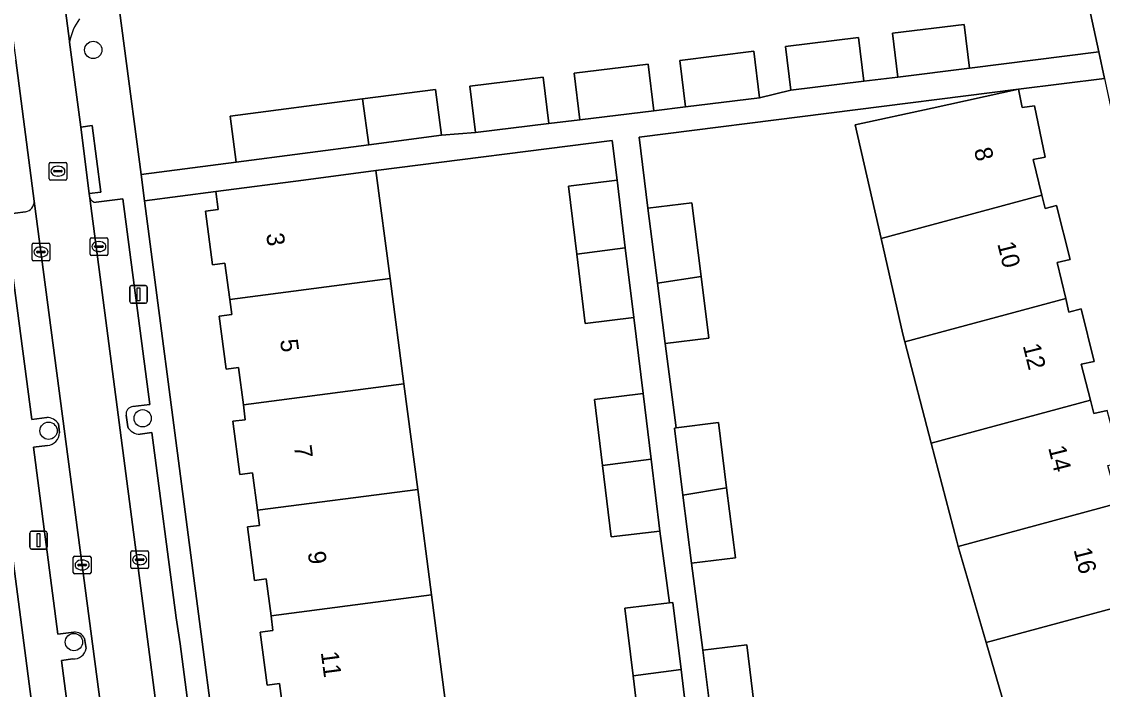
# Model space of a CAD drawing. Extents: x 162073 to 163043, y 381818 to 382561.
# Drawn here: x 162410.5 to 162471.6, y 382399.6 to 382437.4 of the extents above; entities that cross this region are included whole.
import ezdxf

# ---------------------------------------------------------------- set-up
doc = ezdxf.new("R2010")
doc.units = 0
for name, color, linetype in [('IMGEO_Boom', 7, 'Continuous'), ('IMGEO_Erf', 7, 'Continuous'), ('IMGEO_Kolk', 7, 'Continuous'), ('IMGEO_Lichtmast', 7, 'Continuous'), ('IMGEO_Muur', 7, 'Continuous'), ('IMGEO_Pand', 7, 'Continuous'), ('IMGEO_Pand_nummerreeks', 7, 'Continuous'), ('IMGEO_Parkeervlak_open', 7, 'Continuous'), ('IMGEO_Rijbaan_lokaal_open', 7, 'Continuous'), ('IMGEO_Rioolput', 7, 'Continuous'), ('IMGEO_Voetpad_open', 7, 'Continuous')]:
    doc.layers.add(name, color=color, linetype=linetype)

msp = doc.modelspace()

# ---------------------------------------------------------------- linework, layer by layer
at = {"layer": 'IMGEO_Boom'}
for centre in [(162414.546, 382435.794), (162417.345, 382414.964), (162412.019, 382414.258), (162413.457, 382402.313)]:
    msp.add_circle(centre, 0.489, dxfattribs=at)
at = {"layer": 'IMGEO_Erf'}
for points in [[(162415.345, 382443.326), (162417.254, 382428.746), (162422.63, 382429.448), (162422.291, 382432.047), (162429.79, 382433.026), (162433.909, 382433.564), (162434.248, 382430.965), (162436.176, 382431.122), (162435.855, 382433.754), (162440.003, 382434.26), (162440.324, 382431.628), (162442.078, 382431.842), (162441.757, 382434.474), (162445.949, 382434.985), (162446.27, 382432.353), (162448.062, 382432.572), (162447.74, 382435.203), (162451.931, 382435.715), (162452.252, 382433.083), (162454.008, 382433.521), (162453.706, 382435.994), (162457.844, 382436.499), (162458.146, 382434.026), (162460.074, 382434.261), (162459.773, 382436.734), (162463.817, 382437.227), (162464.119, 382434.755), (162471.443, 382435.682), (162470.542, 382439.866)], [(162471.766, 382434.181), (162466.895, 382433.566), (162467.101, 382432.535), (162467.801, 382432.642), (162468.4, 382429.731), (162467.72, 382429.593), (162468.212, 382427.586), (162468.399, 382426.822), (162469.049, 382426.999), (162469.816, 382423.947), (162469.076, 382423.78), (162469.567, 382421.737), (162469.754, 382420.958), (162470.435, 382421.145), (162471.182, 382418.183), (162470.443, 382418.026), (162470.966, 382415.998), (162471.161, 382415.244), (162471.911, 382415.411)], [(162466.276, 382398.149), (162465.07, 382402.296), (162463.493, 382407.718), (162463.408, 382408.009), (162461.956, 382413.567), (162460.464, 382419.28), (162460.347, 382419.728), (162459.119, 382425.132), (162457.66, 382431.555), (162462.01, 382432.504), (162466.895, 382433.566), (162445.429, 382430.857), (162445.935, 382426.84), (162448.414, 382427.152), (162448.94, 382422.976), (162449.377, 382419.501), (162446.898, 382419.189), (162447.522, 382414.426), (162449.915, 382414.727), (162450.381, 382411.025), (162450.878, 382407.076), (162448.399, 382406.764), (162449.039, 382401.845), (162451.518, 382402.157), (162452.026, 382398.123)], [(162425.364, 382397.834), (162425.085, 382399.961), (162424.394, 382399.871), (162424, 382402.88), (162424.714, 382402.973), (162424.606, 382403.8), (162424.333, 382405.884), (162423.674, 382405.798), (162423.279, 382408.819), (162423.954, 382408.907), (162423.842, 382409.763), (162423.564, 382411.886), (162422.838, 382411.791), (162422.445, 382414.795), (162423.15, 382414.887), (162423.041, 382415.722), (162422.763, 382417.841), (162422.062, 382417.749), (162421.669, 382420.748), (162422.38, 382420.841), (162422.269, 382421.686), (162422.002, 382423.73), (162421.298, 382423.638), (162420.9, 382426.674), (162421.611, 382426.767), (162421.477, 382427.789), (162417.448, 382427.262), (162422.167, 382391.222)], [(162412.215, 382389.958), (162407.5, 382426.022)]]:
    msp.add_lwpolyline(points, dxfattribs=at)
msp.add_lwpolyline([(162443.359, 382412.302), (162442.905, 382416.023), (162445.656, 382416.359), (162445.13, 382420.666), (162442.38, 382420.33), (162441.902, 382424.242), (162441.432, 382428.099), (162444.183, 382428.435), (162443.903, 382430.665), (162430.541, 382428.976), (162431.341, 382422.867), (162432.123, 382416.904), (162432.904, 382410.942), (162433.685, 382404.981), (162434.466, 382399.018), (162435.264, 382392.927), (162448.555, 382394.667), (162448.269, 382396.949), (162445.55, 382396.617), (162445.088, 382400.4), (162444.621, 382404.225), (162447.161, 382404.535), (162446.604, 382408.591), (162443.853, 382408.255)], close=True, dxfattribs=at)
at = {"layer": 'IMGEO_Kolk'}
for p, q in [((162414.442, 382425.174), (162415.294, 382425.174)), ((162411.088, 382423.944), (162411.088, 382424.796)), ((162411.163, 382424.87), (162412.015, 382424.87)), ((162411.576, 382424.65), (162411.601, 382424.65)), ((162412.089, 382424.796), (162412.089, 382423.944)), ((162414.367, 382424.248), (162414.367, 382425.1)), ((162414.626, 382424.668), (162414.626, 382424.68)), ((162415.064, 382424.631), (162414.666, 382424.631)), ((162414.669, 382424.717), (162415.067, 382424.717)), ((162414.855, 382424.954), (162414.88, 382424.954)), ((162415.11, 382424.68), (162415.11, 382424.668)), ((162415.368, 382425.1), (162415.368, 382424.248)), ((162411.347, 382424.364), (162411.347, 382424.376)), ((162411.785, 382424.327), (162411.387, 382424.327)), ((162411.39, 382424.413), (162411.788, 382424.413)), ((162411.599, 382424.09), (162411.574, 382424.09)), ((162411.831, 382424.376), (162411.831, 382424.364)), ((162415.294, 382424.174), (162414.442, 382424.174)), ((162414.878, 382424.394), (162414.853, 382424.394)), ((162412.015, 382423.87), (162411.163, 382423.87)), ((162416.749, 382407.468), (162417.601, 382407.468)), ((162413.42, 382406.246), (162413.42, 382407.098)), ((162413.495, 382407.172), (162414.347, 382407.172)), ((162413.908, 382406.952), (162413.933, 382406.952)), ((162414.421, 382407.098), (162414.421, 382406.246)), ((162416.674, 382406.542), (162416.674, 382407.394)), ((162416.933, 382406.962), (162416.933, 382406.974)), ((162417.371, 382406.925), (162416.973, 382406.925)), ((162416.976, 382407.011), (162417.374, 382407.011)), ((162417.162, 382407.248), (162417.187, 382407.248)), ((162417.417, 382406.974), (162417.417, 382406.962)), ((162417.675, 382407.394), (162417.675, 382406.542)), ((162413.679, 382406.666), (162413.679, 382406.678)), ((162414.117, 382406.629), (162413.719, 382406.629)), ((162413.722, 382406.715), (162414.12, 382406.715)), ((162413.931, 382406.392), (162413.906, 382406.392)), ((162414.163, 382406.678), (162414.163, 382406.666)), ((162417.601, 382406.468), (162416.749, 382406.468)), ((162417.185, 382406.688), (162417.16, 382406.688)), ((162414.347, 382406.172), (162413.495, 382406.172))]:
    msp.add_line(p, q, dxfattribs=at)
for points in [[(162414.442, 382425.174), (162415.294, 382425.174)], [(162411.088, 382423.944), (162411.088, 382424.796)], [(162411.163, 382424.87), (162412.015, 382424.87)], [(162412.089, 382424.796), (162412.089, 382423.944)], [(162414.367, 382424.248), (162414.367, 382425.1)], [(162415.368, 382425.1), (162415.368, 382424.248)], [(162415.294, 382424.174), (162414.442, 382424.174)], [(162412.015, 382423.87), (162411.163, 382423.87)], [(162416.749, 382407.468), (162417.601, 382407.468)], [(162413.42, 382406.246), (162413.42, 382407.098)], [(162413.495, 382407.172), (162414.347, 382407.172)], [(162414.421, 382407.098), (162414.421, 382406.246)], [(162416.674, 382406.542), (162416.674, 382407.394)], [(162417.675, 382407.394), (162417.675, 382406.542)], [(162417.601, 382406.468), (162416.749, 382406.468)], [(162414.347, 382406.172), (162413.495, 382406.172)]]:
    msp.add_lwpolyline(points, dxfattribs=at)
for centre, radius, start, end in [((162414.444, 382425.098), 0.0765, 91.55205, 178.44795), ((162414.444, 382425.098), 0.0765, 91.55205, 178.44795), ((162415.292, 382425.098), 0.0765, 1.55205, 88.44795), ((162415.292, 382425.098), 0.0765, 1.55205, 88.44795), ((162411.165, 382424.794), 0.0765, 91.55205, 178.44795), ((162411.165, 382424.794), 0.0765, 91.55205, 178.44795), ((162412.013, 382424.794), 0.0765, 1.55205, 88.44795), ((162412.013, 382424.794), 0.0765, 1.55205, 88.44795), ((162414.666, 382424.677), 0.0403, 85.87752, 175.75265), ((162414.663, 382424.667), 0.0366, 178.93798, 274.71019), ((162415.067, 382424.674), 0.043, 264.86636, 352.45326), ((162415.071, 382424.679), 0.0386, 1.73085, 96.63898), ((162411.165, 382423.946), 0.0765, 181.55205, 268.44795), ((162411.165, 382423.946), 0.0765, 181.55205, 268.44795), ((162411.387, 382424.373), 0.0403, 85.87752, 175.75265), ((162411.384, 382424.363), 0.0366, 178.93798, 274.71019), ((162411.788, 382424.37), 0.043, 264.86636, 352.45326), ((162411.792, 382424.375), 0.0386, 1.73085, 96.63898), ((162412.013, 382423.946), 0.0765, 271.55205, 358.44795), ((162412.013, 382423.946), 0.0765, 271.55205, 358.44795), ((162414.444, 382424.25), 0.0765, 181.55205, 268.44795), ((162414.444, 382424.25), 0.0765, 181.55205, 268.44795), ((162415.292, 382424.25), 0.0765, 271.55205, 358.44795), ((162415.292, 382424.25), 0.0765, 271.55205, 358.44795), ((162416.751, 382407.392), 0.0765, 91.55205, 178.44795), ((162416.751, 382407.392), 0.0765, 91.55205, 178.44795), ((162417.599, 382407.392), 0.0765, 1.55205, 88.44795), ((162417.599, 382407.392), 0.0765, 1.55205, 88.44795), ((162413.497, 382407.096), 0.0765, 91.55205, 178.44795), ((162413.497, 382407.096), 0.0765, 91.55205, 178.44795), ((162414.345, 382407.096), 0.0765, 1.55205, 88.44795), ((162414.345, 382407.096), 0.0765, 1.55205, 88.44795), ((162416.973, 382406.971), 0.0403, 85.87752, 175.75265), ((162416.97, 382406.961), 0.0366, 178.93798, 274.71019), ((162417.374, 382406.968), 0.043, 264.86636, 352.45326), ((162417.378, 382406.973), 0.0386, 1.73085, 96.63898), ((162413.497, 382406.248), 0.0765, 181.55205, 268.44795), ((162413.497, 382406.248), 0.0765, 181.55205, 268.44795), ((162413.719, 382406.675), 0.0403, 85.87752, 175.75265), ((162413.716, 382406.665), 0.0366, 178.93798, 274.71019), ((162414.12, 382406.672), 0.043, 264.86636, 352.45326), ((162414.124, 382406.677), 0.0386, 1.73085, 96.63898), ((162414.345, 382406.248), 0.0765, 271.55205, 358.44795), ((162414.345, 382406.248), 0.0765, 271.55205, 358.44795), ((162416.751, 382406.544), 0.0765, 181.55205, 268.44795), ((162416.751, 382406.544), 0.0765, 181.55205, 268.44795), ((162417.599, 382406.544), 0.0765, 271.55205, 358.44795), ((162417.599, 382406.544), 0.0765, 271.55205, 358.44795)]:
    msp.add_arc(centre, radius, start, end, dxfattribs=at)
for centre, major_axis, ratio, start_param, end_param in [((162411.575, 382424.37), (-0.387, 0.002), 0.722429, 4.712389, 7.853982), ((162411.6, 382424.37), (-0.39, 0.002), 0.717154, 1.570796, 4.712389), ((162414.854, 382424.674), (-0.387, 0.002), 0.722429, 4.712389, 7.853982), ((162414.879, 382424.674), (-0.39, 0.002), 0.717154, 1.570796, 4.712389), ((162413.907, 382406.672), (-0.387, 0.002), 0.722429, 4.712389, 7.853982), ((162413.932, 382406.672), (-0.39, 0.002), 0.717154, 1.570796, 4.712389), ((162417.161, 382406.968), (-0.387, 0.002), 0.722429, 4.712389, 7.853982), ((162417.186, 382406.968), (-0.39, 0.002), 0.717154, 1.570796, 4.712389)]:
    msp.add_ellipse(centre, major_axis=major_axis, ratio=ratio, start_param=start_param, end_param=end_param, dxfattribs=at)
at = {"layer": 'IMGEO_Lichtmast'}
for p, q in [((162416.615, 382421.573), (162416.615, 382422.373)), ((162416.615, 382422.373), (162416.615, 382421.573)), ((162416.715, 382422.473), (162417.505, 382422.473)), ((162417.505, 382422.473), (162416.715, 382422.473)), ((162417.605, 382422.373), (162417.605, 382421.573)), ((162417.605, 382421.573), (162417.605, 382422.373)), ((162417.505, 382421.473), (162416.715, 382421.473)), ((162416.715, 382421.473), (162417.505, 382421.473)), ((162410.954, 382407.674), (162410.954, 382408.474)), ((162410.954, 382408.474), (162410.954, 382407.674)), ((162411.054, 382408.574), (162411.844, 382408.574)), ((162411.844, 382408.574), (162411.054, 382408.574)), ((162411.944, 382408.474), (162411.944, 382407.674)), ((162411.944, 382407.674), (162411.944, 382408.474)), ((162411.844, 382407.574), (162411.054, 382407.574)), ((162411.054, 382407.574), (162411.844, 382407.574))]:
    msp.add_line(p, q, dxfattribs=at)
for points in [[(162417.035, 382422.348), (162417.185, 382422.348), (162417.185, 382421.598), (162417.035, 382421.598), (162417.035, 382422.348)], [(162411.374, 382408.449), (162411.524, 382408.449), (162411.524, 382407.699), (162411.374, 382407.699), (162411.374, 382408.449)]]:
    msp.add_lwpolyline(points, dxfattribs=at)
for centre, start, end in [((162416.715, 382422.373), 90, 180), ((162416.715, 382422.373), 90, 180), ((162417.505, 382422.373), 0, 90), ((162417.505, 382422.373), 360, 90), ((162416.715, 382421.573), 180, 270), ((162416.715, 382421.573), 180, 270), ((162417.505, 382421.573), 270, 0), ((162417.505, 382421.573), 270, 0), ((162411.054, 382408.474), 90, 180), ((162411.054, 382408.474), 90, 180), ((162411.844, 382408.474), 0, 90), ((162411.844, 382408.474), 360, 90), ((162411.054, 382407.674), 180, 270), ((162411.054, 382407.674), 180, 270), ((162411.844, 382407.674), 270, 0), ((162411.844, 382407.674), 270, 0)]:
    msp.add_arc(centre, 0.1, start, end, dxfattribs=at)
at = {"layer": 'IMGEO_Muur'}
msp.add_lwpolyline([(162415.345, 382443.326), (162417.254, 382428.746)], dxfattribs=at)
at = {"layer": 'IMGEO_Pand'}
for points in [[(162460.074, 382434.261), (162464.119, 382434.755), (162463.817, 382437.227), (162459.773, 382436.734)], [(162454.008, 382433.521), (162458.146, 382434.026), (162457.844, 382436.499), (162453.706, 382435.994)], [(162448.062, 382432.572), (162452.252, 382433.083), (162451.931, 382435.715), (162447.74, 382435.203)], [(162442.078, 382431.842), (162446.27, 382432.353), (162445.949, 382434.985), (162441.757, 382434.474)], [(162436.176, 382431.122), (162440.324, 382431.628), (162440.003, 382434.26), (162435.855, 382433.754)], [(162430.131, 382430.427), (162434.248, 382430.965), (162433.909, 382433.564), (162429.79, 382433.026)], [(162468.212, 382427.586), (162467.72, 382429.593), (162468.4, 382429.731), (162467.801, 382432.642), (162467.101, 382432.535), (162466.895, 382433.566), (162462.01, 382432.504), (162457.66, 382431.555), (162459.119, 382425.132)], [(162430.131, 382430.427), (162429.79, 382433.026), (162422.291, 382432.047), (162422.63, 382429.448)], [(162422.269, 382421.686), (162431.341, 382422.867), (162430.541, 382428.976), (162426.435, 382428.438), (162421.477, 382427.789), (162421.611, 382426.767), (162420.9, 382426.674), (162421.298, 382423.638), (162422.002, 382423.73)], [(162444.183, 382428.435), (162441.432, 382428.099), (162441.902, 382424.242), (162444.651, 382424.6)], [(162448.94, 382422.976), (162448.414, 382427.152), (162445.935, 382426.84), (162446.469, 382422.597)], [(162459.119, 382425.132), (162460.347, 382419.728), (162460.464, 382419.28), (162469.567, 382421.737), (162469.076, 382423.78), (162469.816, 382423.947), (162469.049, 382426.999), (162468.399, 382426.822), (162468.212, 382427.586)], [(162444.651, 382424.6), (162441.902, 382424.242), (162442.38, 382420.33), (162445.13, 382420.666)], [(162423.041, 382415.722), (162432.123, 382416.904), (162431.341, 382422.867), (162422.269, 382421.686), (162422.38, 382420.841), (162421.669, 382420.748), (162422.062, 382417.749), (162422.763, 382417.841)], [(162448.94, 382422.976), (162446.469, 382422.597), (162446.898, 382419.189), (162449.377, 382419.501)], [(162461.956, 382413.567), (162470.966, 382415.998), (162470.443, 382418.026), (162471.182, 382418.183), (162470.435, 382421.145), (162469.754, 382420.958), (162469.567, 382421.737), (162460.464, 382419.28)], [(162423.842, 382409.763), (162432.904, 382410.942), (162432.123, 382416.904), (162423.041, 382415.722), (162423.15, 382414.887), (162422.445, 382414.795), (162422.838, 382411.791), (162423.564, 382411.886)], [(162445.656, 382416.359), (162442.905, 382416.023), (162443.359, 382412.302), (162446.107, 382412.66)], [(162461.956, 382413.567), (162463.408, 382408.009), (162463.493, 382407.718), (162472.54, 382410.159), (162471.949, 382412.292), (162472.699, 382412.468), (162471.911, 382415.411), (162471.161, 382415.244), (162470.966, 382415.998)], [(162449.915, 382414.727), (162447.522, 382414.426), (162447.436, 382414.415), (162447.914, 382410.623), (162450.381, 382411.025)], [(162446.107, 382412.66), (162443.359, 382412.302), (162443.853, 382408.255), (162446.604, 382408.591)], [(162423.842, 382409.763), (162423.954, 382408.907), (162423.279, 382408.819), (162423.674, 382405.798), (162424.333, 382405.884), (162424.606, 382403.8), (162433.685, 382404.981), (162432.904, 382410.942)], [(162447.914, 382410.623), (162448.399, 382406.764), (162450.878, 382407.076), (162450.381, 382411.025)], [(162465.07, 382402.296), (162474.082, 382404.728), (162473.535, 382406.567), (162474.235, 382406.704), (162473.437, 382409.656), (162472.737, 382409.449), (162472.54, 382410.159), (162463.493, 382407.718)], [(162434.466, 382399.018), (162433.685, 382404.981), (162424.606, 382403.8), (162424.714, 382402.973), (162424, 382402.88), (162424.394, 382399.871), (162425.085, 382399.961), (162425.364, 382397.834)], [(162447.161, 382404.535), (162444.621, 382404.225), (162445.088, 382400.4), (162447.805, 382400.753), (162447.341, 382404.557)], [(162474.798, 382404.872), (162474.082, 382404.728), (162465.07, 382402.296), (162466.276, 382398.149), (162464.373, 382397.596), (162465.028, 382395.343), (162466.928, 382395.908), (162471.811, 382397.361), (162476.603, 382398.786)], [(162452.026, 382398.123), (162451.518, 382402.157), (162449.039, 382401.845), (162449.55, 382397.788)], [(162447.805, 382400.753), (162445.088, 382400.4), (162445.55, 382396.617), (162448.269, 382396.949)]]:
    msp.add_lwpolyline(points, close=True, dxfattribs=at)
at = {"layer": 'IMGEO_Parkeervlak_open'}
for points in [[(162411.224, 382451.509), (162413.205, 382436.288), (162413.211, 382436.241)], [(162426.631, 382309.919), (162419.352, 382365.466), (162411.212, 382427.236)], [(162414.35, 382427.411), (162429.614, 382310.807)], [(162416.795, 382415.628), (162417.743, 382415.752), (162416.22, 382427.377), (162414.72, 382427.179)], [(162410.719, 382426.646), (162409.546, 382426.493), (162411.065, 382414.892), (162411.915, 382415.003)], [(162416.496, 382414.486), (162416.411, 382415.139)], [(162412.577, 382414.647), (162412.641, 382414.152)], [(162420.059, 382391.111), (162420.899, 382391.221), (162419.46, 382402.209), (162419.238, 382403.677), (162417.865, 382414.157), (162417.201, 382414.071)], [(162411.955, 382413.431), (162411.164, 382413.327), (162412.549, 382402.752), (162413.443, 382402.869)], [(162414.06, 382402.512), (162414.144, 382401.94)], [(162413.392, 382401.36), (162412.752, 382401.276), (162414.189, 382390.295), (162415.076, 382390.411)]]:
    msp.add_lwpolyline(points, dxfattribs=at)
for centre, radius, start, end in [((162416.51, 382435.624), 3.356, 144.75721, 169.41258), ((162410.605, 382427.242), 0.607, 280.78752, 359.44867), ((162414.708, 382427.571), 0.392, 204.09897, 271.72339), ((162416.82, 382415.213), 0.415, 93.3899, 190.3267), ((162411.961, 382414.296), 0.709, 29.71399, 93.74645), ((162417.163, 382414.814), 0.744, 206.14097, 272.89243), ((162411.9, 382414.17), 0.741, 274.21992, 358.63003), ((162413.494, 382402.245), 0.626, 25.25548, 94.63664), ((162413.436, 382402.08), 0.722, 266.49777, 348.78656)]:
    msp.add_arc(centre, radius, start, end, dxfattribs=at)
at = {"layer": 'IMGEO_Rijbaan_lokaal_open'}
for points in [[(162407.586, 382452.78), (162408.019, 382451.024), (162410.161, 382435.214), (162411.212, 382427.236), (162419.352, 382365.466), (162426.631, 382309.919), (162427.016, 382306.972), (162427.504, 382303.228), (162427.564, 382302.773), (162429.003, 382291.348), (162429.485, 382287.882), (162429.536, 382287.514)], [(162414.35, 382427.411), (162414.317, 382427.668), (162413.837, 382431.43), (162413.211, 382436.241), (162413.205, 382436.288), (162411.224, 382451.509)], [(162429.087, 382283.368), (162433.079, 382281.915), (162433.14, 382283.892), (162432.711, 382287.912), (162432.658, 382288.337), (162430.808, 382302.654), (162430.496, 382304.785), (162429.95, 382308.514), (162429.614, 382310.807), (162414.35, 382427.411)]]:
    msp.add_lwpolyline(points, dxfattribs=at)
at = {"layer": 'IMGEO_Rioolput'}
for p, q in [((162412.047, 382428.51), (162412.047, 382429.362)), ((162412.122, 382429.436), (162412.974, 382429.436)), ((162412.306, 382428.93), (162412.306, 382428.942)), ((162412.744, 382428.893), (162412.346, 382428.893)), ((162412.349, 382428.979), (162412.747, 382428.979)), ((162412.535, 382429.216), (162412.56, 382429.216)), ((162412.79, 382428.942), (162412.79, 382428.93)), ((162413.048, 382429.362), (162413.048, 382428.51)), ((162412.974, 382428.436), (162412.122, 382428.436)), ((162412.558, 382428.656), (162412.533, 382428.656))]:
    msp.add_line(p, q, dxfattribs=at)
for points in [[(162412.047, 382428.51), (162412.047, 382429.362)], [(162412.122, 382429.436), (162412.974, 382429.436)], [(162413.048, 382429.362), (162413.048, 382428.51)], [(162412.974, 382428.436), (162412.122, 382428.436)]]:
    msp.add_lwpolyline(points, dxfattribs=at)
for centre, radius, start, end in [((162412.124, 382429.36), 0.0765, 91.55205, 178.44795), ((162412.124, 382429.36), 0.0765, 91.55205, 178.44795), ((162412.346, 382428.939), 0.0403, 85.87752, 175.75265), ((162412.343, 382428.929), 0.0366, 178.93798, 274.71019), ((162412.747, 382428.936), 0.043, 264.86636, 352.45326), ((162412.751, 382428.941), 0.0386, 1.73085, 96.63898), ((162412.972, 382429.36), 0.0765, 1.55205, 88.44795), ((162412.972, 382429.36), 0.0765, 1.55205, 88.44795), ((162412.124, 382428.512), 0.0765, 181.55205, 268.44795), ((162412.124, 382428.512), 0.0765, 181.55205, 268.44795), ((162412.972, 382428.512), 0.0765, 271.55205, 358.44795), ((162412.972, 382428.512), 0.0765, 271.55205, 358.44795)]:
    msp.add_arc(centre, radius, start, end, dxfattribs=at)
for centre, major_axis, ratio, start_param, end_param in [((162412.534, 382428.936), (-0.387, 0.002), 0.722429, 4.712389, 7.853982), ((162412.559, 382428.936), (-0.39, 0.002), 0.717154, 1.570796, 4.712389)]:
    msp.add_ellipse(centre, major_axis=major_axis, ratio=ratio, start_param=start_param, end_param=end_param, dxfattribs=at)
at = {"layer": 'IMGEO_Voetpad_open'}
for points in [[(162467.692, 382456.09), (162470.542, 382439.866), (162471.443, 382435.682), (162471.766, 382434.181), (162474.011, 382423.75), (162475.605, 382417.116), (162480.443, 382399.863), (162480.629, 382399.2), (162480.865, 382398.456), (162483.369, 382390.549)], [(162404.775, 382446.868), (162405.814, 382438.92), (162407.316, 382427.433), (162407.339, 382427.254), (162407.5, 382426.022), (162412.215, 382389.958), (162412.412, 382388.448), (162417.113, 382352.484), (162417.31, 382350.977), (162422.808, 382308.918), (162423.006, 382307.403), (162425.841, 382285.72)], [(162432.658, 382288.337), (162432.711, 382287.912), (162433.14, 382283.892), (162433.079, 382281.915), (162436.323, 382283.097), (162432.965, 382308.744), (162432.779, 382310.167), (162427.267, 382352.264), (162427.08, 382353.697), (162422.348, 382389.839), (162422.167, 382391.222), (162417.448, 382427.262), (162417.254, 382428.746), (162415.345, 382443.326)], [(162413.211, 382436.241), (162413.837, 382431.43), (162414.479, 382431.517), (162414.969, 382427.758), (162414.317, 382427.668), (162414.35, 382427.411)], [(162449.55, 382397.788), (162449.039, 382401.845), (162448.399, 382406.764), (162447.914, 382410.623), (162447.436, 382414.415), (162447.522, 382414.426), (162446.898, 382419.189), (162446.469, 382422.597), (162445.935, 382426.84), (162445.429, 382430.857), (162466.895, 382433.566), (162471.766, 382434.181), (162471.443, 382435.682), (162464.119, 382434.755), (162460.074, 382434.261), (162458.146, 382434.026), (162454.008, 382433.521), (162452.252, 382433.083), (162448.062, 382432.572), (162446.27, 382432.353), (162442.078, 382431.842), (162440.324, 382431.628), (162436.176, 382431.122), (162434.248, 382430.965), (162430.131, 382430.427), (162422.63, 382429.448), (162417.254, 382428.746), (162417.448, 382427.262), (162421.477, 382427.789), (162426.435, 382428.438), (162430.541, 382428.976), (162443.903, 382430.665), (162444.183, 382428.435), (162444.651, 382424.6), (162445.13, 382420.666), (162445.656, 382416.359), (162446.107, 382412.66), (162446.604, 382408.591), (162447.161, 382404.535), (162447.341, 382404.557), (162447.805, 382400.753), (162448.269, 382396.949)], [(162411.212, 382427.236), (162410.161, 382435.214)], [(162414.72, 382427.179), (162416.22, 382427.377), (162417.743, 382415.752), (162416.795, 382415.628)], [(162411.915, 382415.003), (162411.065, 382414.892), (162409.546, 382426.493), (162410.719, 382426.646)], [(162416.411, 382415.139), (162416.496, 382414.486)], [(162412.641, 382414.152), (162412.577, 382414.647)], [(162417.201, 382414.071), (162417.865, 382414.157), (162419.238, 382403.677), (162419.46, 382402.209), (162420.899, 382391.221), (162420.059, 382391.111)], [(162413.443, 382402.869), (162412.549, 382402.752), (162411.164, 382413.327), (162411.955, 382413.431)], [(162414.144, 382401.94), (162414.06, 382402.512)], [(162415.076, 382390.411), (162414.189, 382390.295), (162412.752, 382401.276), (162413.392, 382401.36)]]:
    msp.add_lwpolyline(points, dxfattribs=at)
msp.add_lwpolyline([(162414.479, 382431.517), (162413.837, 382431.43), (162414.317, 382427.668), (162414.969, 382427.758)], close=True, dxfattribs=at)
for centre, radius, start, end in [((162416.51, 382435.624), 3.356, 144.75721, 169.41258), ((162410.605, 382427.242), 0.607, 280.78752, 359.44867), ((162414.708, 382427.571), 0.392, 204.09897, 271.72339), ((162416.82, 382415.213), 0.415, 93.3899, 190.3267), ((162411.961, 382414.296), 0.709, 29.71399, 93.74645), ((162417.163, 382414.814), 0.744, 206.14097, 272.89243), ((162411.9, 382414.17), 0.741, 274.21992, 358.63003), ((162413.494, 382402.245), 0.626, 25.25548, 94.63664), ((162413.436, 382402.08), 0.722, 266.49777, 348.78656)]:
    msp.add_arc(centre, radius, start, end, dxfattribs=at)

# ---------------------------------------------------------------- texts
at = {"layer": 'IMGEO_Pand_nummerreeks'}
for s, rotation, p in [('8', 284.01076, (162464.367, 382430.151)), ('3', 277.44236, (162424.331, 382425.388)), ('10', 284.01076, (162465.694, 382424.832)), ('5', 277.44236, (162425.115, 382419.389)), ('12', 284.01076, (162467.132, 382419.071)), ('7', 277.44236, (162425.899, 382413.39)), ('14', 284.01076, (162468.572, 382413.3)), ('9', 277.44236, (162426.682, 382407.391)), ('16', 284.01076, (162470.011, 382407.533)), ('11', 277.44236, (162427.421, 382401.735))]:
    msp.add_text(s, height=1, rotation=rotation, dxfattribs=at).set_placement(p)

doc.saveas('drawing.dxf')
